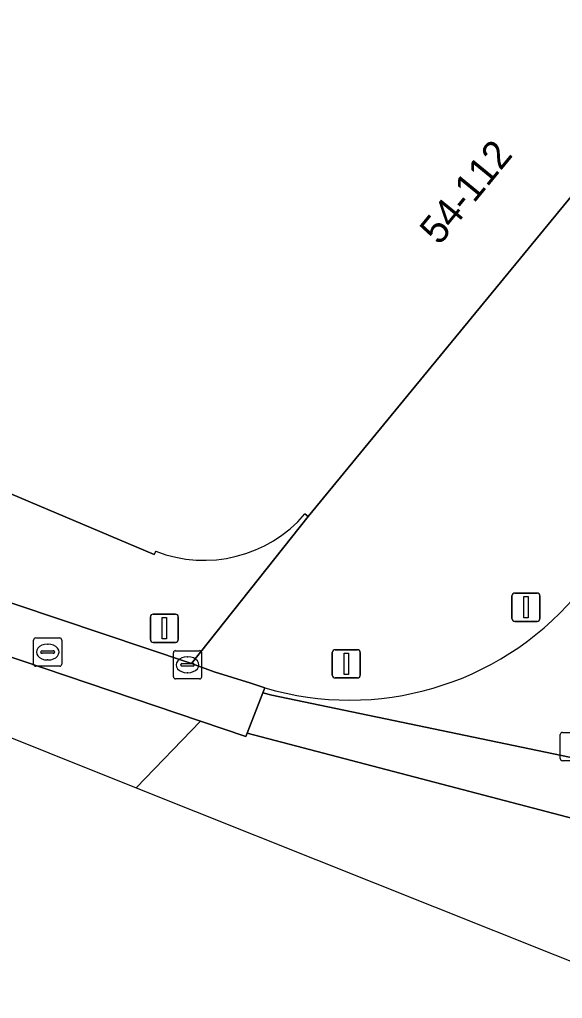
# Model space of a CAD drawing. Extents: x 161771 to 163125, y 382475 to 383179.
# Drawn here: x 162363.7 to 162382.92, y 382560.51 to 382595.18 of the extents above; entities that cross this region are included whole.
import ezdxf

# ---------------------------------------------------------------- set-up
doc = ezdxf.new("R2010")
doc.units = 0
for name, color, linetype in [('IMGEO_Kolk', 7, 'Continuous'), ('IMGEO_Pand', 7, 'Continuous'), ('IMGEO_Pand_nummerreeks', 7, 'Continuous'), ('IMGEO_Rijbaan_lokaal_gesloten', 7, 'Continuous'), ('IMGEO_Rijbaan_lokaal_open', 7, 'Continuous'), ('IMGEO_Rioolput', 7, 'Continuous'), ('IMGEO_Verkeersregelinstallatiepaal', 7, 'Continuous'), ('IMGEO_Voetpad_open', 7, 'Continuous')]:
    doc.layers.add(name, color=color, linetype=linetype)

msp = doc.modelspace()

# ---------------------------------------------------------------- linework, layer by layer
at = {"layer": 'IMGEO_Kolk'}
for p, q in [((162369.141, 382571.902), (162369.141, 382572.754)), ((162369.216, 382572.828), (162370.068, 382572.828)), ((162370.142, 382572.754), (162370.142, 382571.902)), ((162369.629, 382572.608), (162369.654, 382572.608)), ((162369.4, 382572.322), (162369.4, 382572.334)), ((162369.838, 382572.285), (162369.44, 382572.285)), ((162369.443, 382572.371), (162369.841, 382572.371)), ((162369.884, 382572.334), (162369.884, 382572.322)), ((162370.068, 382571.828), (162369.216, 382571.828)), ((162369.652, 382572.048), (162369.627, 382572.048))]:
    msp.add_line(p, q, dxfattribs=at)
for points in [[(162369.141, 382571.902), (162369.141, 382572.754)], [(162369.216, 382572.828), (162370.068, 382572.828)], [(162370.142, 382572.754), (162370.142, 382571.902)], [(162370.068, 382571.828), (162369.216, 382571.828)]]:
    msp.add_lwpolyline(points, dxfattribs=at)
for centre, radius, start, end in [((162369.218, 382572.752), 0.0765, 91.552, 178.448), ((162369.218, 382572.752), 0.0765, 91.552, 178.448), ((162370.066, 382572.752), 0.0765, 1.552, 88.448), ((162370.066, 382572.752), 0.0765, 1.552, 88.448), ((162369.44, 382572.331), 0.0403, 85.8775, 175.7526), ((162369.437, 382572.321), 0.0366, 178.938, 274.7102), ((162369.841, 382572.328), 0.043, 264.8664, 352.4533), ((162369.845, 382572.333), 0.0386, 1.7309, 96.639), ((162369.218, 382571.904), 0.0765, 181.552, 268.448), ((162369.218, 382571.904), 0.0765, 181.552, 268.448), ((162370.066, 382571.904), 0.0765, 271.552, 358.448), ((162370.066, 382571.904), 0.0765, 271.552, 358.448)]:
    msp.add_arc(centre, radius, start, end, dxfattribs=at)
for centre, major_axis, ratio, start_param, end_param in [((162369.628, 382572.328), (-0.387, 0.002), 0.722429, 4.712389, 7.853982), ((162369.653, 382572.328), (-0.39, 0.002), 0.717154, 1.570796, 4.712389)]:
    msp.add_ellipse(centre, major_axis=major_axis, ratio=ratio, start_param=start_param, end_param=end_param, dxfattribs=at)
at = {"layer": 'IMGEO_Pand'}
for points in [[(162379.028, 382608.247), (162375.863, 382604.377), (162373.376, 382601.335), (162322.929, 382622.738), (162322.058, 382620.699), (162320.101, 382616.097), (162313.172, 382599.641), (162368.466, 382576.233), (162368.518, 382576.348)], [(162373.796, 382577.669), (162373.915, 382577.575), (162391.016, 382598.4), (162379.028, 382608.247)]]:
    msp.add_lwpolyline(points, dxfattribs=at)
msp.add_arc((162370.223, 382580.742), 4.713, 248.7967, 319.3065, dxfattribs=at)
at = {"layer": 'IMGEO_Rijbaan_lokaal_gesloten'}
for points in [[(162336, 382581.86), (162370.099, 382570.33), (162371.711, 382569.785), (162371.759, 382569.909), (162372.314, 382571.332), (162372.384, 382571.512), (162371.879, 382571.676), (162370.59, 382572.077), (162369.783, 382572.369), (162369.708, 382572.396), (162351.179, 382578.613)], [(162372.627, 382571.251), (162372.314, 382571.332), (162371.759, 382569.909), (162400.589, 382562.35), (162403.459, 382561.19)], [(162404.14, 382561.763), (162403.216, 382564.883), (162402.327, 382565.068), (162372.627, 382571.251)], [(162395.197, 382556.889), (162396.225, 382558.14), (162396.854, 382558.747), (162400.589, 382562.35), (162371.759, 382569.909), (162371.711, 382569.785), (162370.099, 382570.33), (162367.821, 382567.975), (162384.743, 382561.216), (162395.197, 382556.889)]]:
    msp.add_lwpolyline(points, dxfattribs=at)
at = {"layer": 'IMGEO_Rijbaan_lokaal_open'}
for points in [[(162284.329, 382598.88), (162294.125, 382595.073), (162337.774, 382579.977), (162358.532, 382571.685), (162367.821, 382567.975), (162370.099, 382570.33), (162336, 382581.86), (162312.157, 382590.208), (162289.771, 382599.475), (162259.358, 382612.5), (162215.386, 382631.365), (162214.321, 382628.899), (162236.735, 382619.285), (162284.329, 382598.88)], [(162372.384, 382571.512), (162372.314, 382571.332), (162372.627, 382571.251), (162402.327, 382565.068), (162403.216, 382564.883)]]:
    msp.add_lwpolyline(points, dxfattribs=at)
msp.add_arc((162375.381, 382581.611), 10.534, 253.472, 319.1736, dxfattribs=at)
at = {"layer": 'IMGEO_Rioolput'}
for p, q in [((162364.19, 382572.352), (162364.19, 382573.204)), ((162364.265, 382573.278), (162365.117, 382573.278)), ((162365.191, 382573.204), (162365.191, 382572.352)), ((162364.449, 382572.772), (162364.449, 382572.784)), ((162364.492, 382572.821), (162364.89, 382572.821)), ((162364.678, 382573.058), (162364.703, 382573.058)), ((162364.933, 382572.784), (162364.933, 382572.772)), ((162364.887, 382572.735), (162364.489, 382572.735)), ((162364.701, 382572.498), (162364.676, 382572.498)), ((162365.117, 382572.278), (162364.265, 382572.278)), ((162382.841, 382569.005), (162382.841, 382569.857)), ((162382.916, 382569.931), (162383.768, 382569.931)), ((162383.768, 382568.931), (162382.916, 382568.931))]:
    msp.add_line(p, q, dxfattribs=at)
for points in [[(162364.19, 382572.352), (162364.19, 382573.204)], [(162364.265, 382573.278), (162365.117, 382573.278)], [(162365.191, 382573.204), (162365.191, 382572.352)], [(162365.117, 382572.278), (162364.265, 382572.278)], [(162382.841, 382569.005), (162382.841, 382569.857)], [(162382.916, 382569.931), (162383.768, 382569.931)], [(162383.768, 382568.931), (162382.916, 382568.931)]]:
    msp.add_lwpolyline(points, dxfattribs=at)
for centre, radius, start, end in [((162364.267, 382573.202), 0.0765, 91.552, 178.448), ((162364.267, 382573.202), 0.0765, 91.552, 178.448), ((162365.115, 382573.202), 0.0765, 1.552, 88.448), ((162365.115, 382573.202), 0.0765, 1.552, 88.448), ((162364.489, 382572.781), 0.0403, 85.8775, 175.7526), ((162364.486, 382572.771), 0.0366, 178.938, 274.7102), ((162364.89, 382572.778), 0.043, 264.8664, 352.4533), ((162364.894, 382572.783), 0.0386, 1.7309, 96.639), ((162364.267, 382572.354), 0.0765, 181.552, 268.448), ((162364.267, 382572.354), 0.0765, 181.552, 268.448), ((162365.115, 382572.354), 0.0765, 271.552, 358.448), ((162365.115, 382572.354), 0.0765, 271.552, 358.448), ((162382.918, 382569.855), 0.0765, 91.552, 178.448), ((162382.918, 382569.855), 0.0765, 91.552, 178.448), ((162382.918, 382569.007), 0.0765, 181.552, 268.448), ((162382.918, 382569.007), 0.0765, 181.552, 268.448)]:
    msp.add_arc(centre, radius, start, end, dxfattribs=at)
for centre, major_axis, ratio, start_param, end_param in [((162364.677, 382572.778), (-0.387, 0.002), 0.722429, 4.712389, 7.853982), ((162364.702, 382572.778), (-0.39, 0.002), 0.717154, 1.570796, 4.712389)]:
    msp.add_ellipse(centre, major_axis=major_axis, ratio=ratio, start_param=start_param, end_param=end_param, dxfattribs=at)
at = {"layer": 'IMGEO_Verkeersregelinstallatiepaal'}
for p, q in [((162381.229, 382574.867), (162382.019, 382574.867)), ((162382.019, 382574.867), (162381.229, 382574.867)), ((162381.129, 382573.967), (162381.129, 382574.767)), ((162381.129, 382574.767), (162381.129, 382573.967)), ((162382.119, 382574.767), (162382.119, 382573.967)), ((162382.119, 382573.967), (162382.119, 382574.767)), ((162368.326, 382573.223), (162368.326, 382574.023)), ((162368.326, 382574.023), (162368.326, 382573.223)), ((162368.426, 382574.123), (162369.216, 382574.123)), ((162369.216, 382574.123), (162368.426, 382574.123)), ((162369.316, 382574.023), (162369.316, 382573.223)), ((162369.316, 382573.223), (162369.316, 382574.023)), ((162382.019, 382573.867), (162381.229, 382573.867)), ((162381.229, 382573.867), (162382.019, 382573.867)), ((162369.216, 382573.123), (162368.426, 382573.123)), ((162368.426, 382573.123), (162369.216, 382573.123)), ((162374.768, 382571.963), (162374.768, 382572.763)), ((162374.768, 382572.763), (162374.768, 382571.963)), ((162374.868, 382572.863), (162375.658, 382572.863)), ((162375.658, 382572.863), (162374.868, 382572.863)), ((162375.758, 382572.763), (162375.758, 382571.963)), ((162375.758, 382571.963), (162375.758, 382572.763)), ((162375.658, 382571.863), (162374.868, 382571.863)), ((162374.868, 382571.863), (162375.658, 382571.863))]:
    msp.add_line(p, q, dxfattribs=at)
for points in [[(162381.549, 382574.742), (162381.699, 382574.742), (162381.699, 382573.992), (162381.549, 382573.992), (162381.549, 382574.742)], [(162368.746, 382573.998), (162368.896, 382573.998), (162368.896, 382573.248), (162368.746, 382573.248), (162368.746, 382573.998)], [(162375.188, 382572.738), (162375.338, 382572.738), (162375.338, 382571.988), (162375.188, 382571.988), (162375.188, 382572.738)]]:
    msp.add_lwpolyline(points, dxfattribs=at)
for centre, start, end in [((162381.229, 382574.767), 90, 180), ((162381.229, 382574.767), 90, 180), ((162382.019, 382574.767), 0, 90), ((162382.019, 382574.767), 360, 90), ((162368.426, 382574.023), 90, 180), ((162368.426, 382574.023), 90, 180), ((162369.216, 382574.023), 0, 90), ((162369.216, 382574.023), 360, 90), ((162381.229, 382573.967), 180, 270), ((162381.229, 382573.967), 180, 270), ((162382.019, 382573.967), 270, 0), ((162382.019, 382573.967), 270, 0), ((162368.426, 382573.223), 180, 270), ((162368.426, 382573.223), 180, 270), ((162369.216, 382573.223), 270, 0), ((162369.216, 382573.223), 270, 0), ((162374.868, 382572.763), 90, 180), ((162374.868, 382572.763), 90, 180), ((162375.658, 382572.763), 0, 90), ((162375.658, 382572.763), 360, 90), ((162374.868, 382571.963), 180, 270), ((162374.868, 382571.963), 180, 270), ((162375.658, 382571.963), 270, 0), ((162375.658, 382571.963), 270, 0)]:
    msp.add_arc(centre, 0.1, start, end, dxfattribs=at)
at = {"layer": 'IMGEO_Voetpad_open'}
for points in [[(162368.518, 382576.348), (162368.466, 382576.233), (162313.172, 382599.641), (162312.902, 382599.006), (162310.913, 382599.855), (162308.846, 382600.737), (162305.395, 382602.21), (162303.325, 382603.093), (162299.876, 382604.565), (162297.808, 382605.447), (162294.365, 382606.912)], [(162398.128, 382592.945), (162397.408, 382593.766), (162391.524, 382599.061), (162391.016, 382598.4), (162373.915, 382577.575), (162369.783, 382572.369), (162370.59, 382572.077), (162371.879, 382571.676), (162372.384, 382571.512)], [(162335.928, 382585.917), (162336.224, 382586.083), (162338.213, 382585.379), (162337.494, 382583.35), (162351.179, 382578.613), (162369.708, 382572.396), (162369.783, 382572.369), (162373.915, 382577.575), (162373.796, 382577.669)]]:
    msp.add_lwpolyline(points, dxfattribs=at)
for centre, radius, start, end in [((162370.223, 382580.742), 4.713, 248.7967, 319.3065), ((162375.381, 382581.611), 10.534, 253.472, 319.1736)]:
    msp.add_arc(centre, radius, start, end, dxfattribs=at)

# ---------------------------------------------------------------- texts
at = {"layer": 'IMGEO_Pand_nummerreeks'}
msp.add_text('54-112', height=1, rotation=50.724, dxfattribs=at).set_placement((162378.558, 382587.153))

doc.saveas('drawing.dxf')
